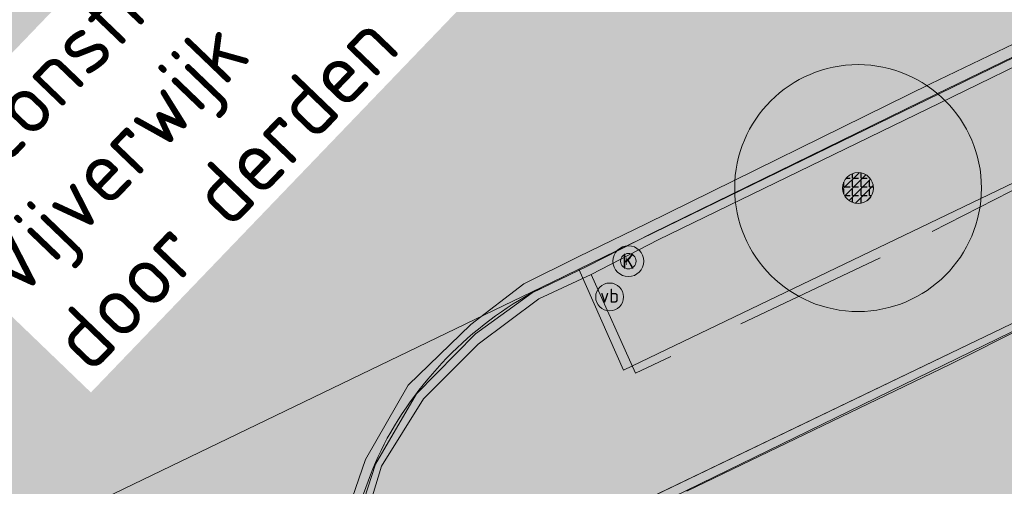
# Model space of a CAD drawing. Header units: metres. Extents: x 163543 to 168130, y 402678 to 405437.
# Tile 213 of 656: x 165463 to 165479, y 403862 to 403870. Entities that reach past the tile are written whole.
import ezdxf
from ezdxf.enums import TextEntityAlignment as Align

# ---------------------------------------------------------------- set-up
doc = ezdxf.new("R2010")
doc.units = ezdxf.units.M
doc.linetypes.add('X-CA190022.004-UO-ALM_Assen$0$AM-AS', pattern=[16, 10, -2, 2, -2])
doc.linetypes.add('X-CA190022.004-UO-DTM inmeting_v0.1$0$DASHED2', pattern=[0.375, 0.25, -0.125])
doc.layers.get('0').update_dxf_attribs({"lineweight": 25})
for name, color, linetype, lineweight in [('X-CA190022.004-UO-ALM_Assen$0$N-WE-AM-AS_WEG-G', 10, 'X-CA190022.004-UO-ALM_Assen$0$AM-AS', 25), ('X-CA190022.004-UO-BGT_Ondergrond$0$GE_203_VGOHaag_Lijn_GEM', 253, 'X-CA190022.004-UO-BGT_Ondergrond$0$Heg', 9), ('X-CA190022.004-UO-BGT_Ondergrond$0$GE_314_WGDRijbaanLokaleweg_Vlak_GEM', 253, 'Continuous', 9), ('X-CA190022.004-UO-BGT_Ondergrond$0$GE_316_WGDFietspad_Vlak_GEM', 253, 'Continuous', 9), ('X-CA190022.004-UO-BGT_Ondergrond$0$GE_317_WGDVoetpad_Vlak_GEM', 253, 'Continuous', 9), ('X-CA190022.004-UO-BGT_Ondergrond$0$GE_366_OWGBerm_groenvoorziening_Vlak_GEM', 253, 'Continuous', 9), ('X-CA190022.004-UO-BGT_Ondergrond$0$GE_401_OTDErf_Vlak_GEM', 253, 'Continuous', 9), ('X-CA190022.004-UO-BGT_Ondergrond$0$GE_814_BRDVerkeersbord_Punt_GEM', 253, 'Continuous', 9), ('X-CA190022.004-UO-DTM inmeting_v0.1$0$B-WE-AL-TOPOGRAFIE_CULTUURGRENS-G', 246, 'X-CA190022.004-UO-DTM inmeting_v0.1$0$DASHED2', 0), ('X-CA190022.004-UO-DTM inmeting_v0.1$0$B-WE-GR-BOOM-S', 246, 'Continuous', 0), ('X-CA190022.004-UO-DTM inmeting_v0.1$0$B-WE-IE-TERREINAFSCHEIDING_KUNSTMATIG_RASTERHEKWERK-G', 246, 'X-CA190022.004-UO-DTM inmeting_v0.1$0$IE-TERREINAFSCHEIDING-KUNSTMATIG-OPEN', 0), ('X-CA190022.004-UO-DTM inmeting_v0.1$0$B-WE-IE-TERREINAFSCHEIDING_NATUURLIJK_HAAG MET RASTER-G', 246, 'X-CA190022.004-UO-DTM inmeting_v0.1$0$IE-TERREINAFSCHEIDING-NATUURLIJK-HAAGRASTER', 0), ('X-CA190022.004-UO-DTM inmeting_v0.1$0$B-WE-RI-HWA_KOLK-S', 246, 'Continuous', 0), ('X-CA190022.004-UO-DTM inmeting_v0.1$0$B-WE-VH-KANTOPSLUITING_ACHTERKANTBAND-G', 246, 'Continuous', 0), ('X-CA190022.004-UO-DTM inmeting_v0.1$0$B-WE-VH-KANTOPSLUITING_VOORKANTBAND-G', 246, 'Continuous', 0), ('X-CA190022.004-UO-DTM inmeting_v0.1$0$B-WE-VH-VERHARDING_ASFALT-G', 246, 'Continuous', 0), ('X-CA190022.004-UO-KAD_Percelen$0$B-WE-KG-GRENS_PERCEEL-GV', 150, 'Continuous', 9), ('X-CA190022.004-UO-TXT_Tekst 1op200$0$X-XX-AL-T35', 7, 'Continuous', 35), ('X-CA190022.004-UO-WHM_Putten en kolken combi_v0.1$0$KOLK INMETING', 251, 'Continuous', 18), ('X-CA190022.004-UO-WHM_Putten en kolken combi_v0.1$0$N-WE-RI-PUT_BETON BSS MAAIVELD-S', 142, 'Continuous', 25)]:
    doc.layers.add(name, color=color, linetype=linetype, lineweight=lineweight)
doc.layers.add('X-CA190022.004-UO-DWM_Beplanting$0$B-WE-GR-BOOM-S AFKOMSTIG UIT DTM_v0.4', color=252, linetype='Continuous')
doc.layers.add('X-CA190022.004-UO-DWM_Beplanting$0$N-GV-GR-GRAS-A-200', color=7, linetype='Continuous')
doc.layers.add('X-CA190022.004-UO-TXT_Tekst 1op200$0$X-XX-AL-VERWIJZING-V', color=253, linetype='Continuous', lineweight=0, transparency=0.4)
doc.styles.add('X-CA190022.004-UO-BGT_Ondergrond$0$NLCS-ISO', font='NLCS-ISO.ttf')
doc.styles.add('X-CA190022.004-UO-DTM inmeting_v0.1$0$ISOCPEUR 9 PT', font='isocpeur.ttf', dxfattribs={"height": 2.4402})
doc.styles.add('X-CA190022.004-UO-TXT_Tekst 1op200$0$NLCS-ISO-M200-T35', font='NLCS-ISO.ttf', dxfattribs={"height": 0.7})
doc.styles.add('X-CA190022.004-UO-WHM_Putten en kolken combi_v0.1$0$ISOCPEUR 9 PT', font='isocpeur.ttf', dxfattribs={"height": 2.4402})
doc.linetypes.add('X-CA190022.004-UO-BGT_Ondergrond$0$Heg', pattern='A,5,-1.5,[2,dgnlstyle-meierijstad.shx,S=0.007937,R=45,X=0,Y=0],-1.5', length=8)
doc.linetypes.add('X-CA190022.004-UO-DTM inmeting_v0.1$0$IE-TERREINAFSCHEIDING-KUNSTMATIG-OPEN', pattern='A,7,-1.5,[67,NLCS.SHX,S=0.75,R=0,X=0,Y=0],-1.5', length=10)
doc.linetypes.add('X-CA190022.004-UO-DTM inmeting_v0.1$0$IE-TERREINAFSCHEIDING-NATUURLIJK-HAAGRASTER', pattern='A,7,-1.5,[67,NLCS.SHX,S=0.75,R=45,X=0,Y=0],-1.5,7,-1.5,[67,NLCS.SHX,S=0.75,R=0,X=0,Y=0],-1.5', length=20)

# ---------------------------------------------------------------- blocks, each defined once
blk = doc.blocks.new('X-CA190022.004-UO-BGT_Ondergrond$0$SIE-WEG_PAAL_VERKEERSBORD-SO')
at = {"linetype": 'ByBlock', "lineweight": 18}
blk.add_circle((0, 0), 1.5, dxfattribs=at)
at = {"linetype": 'ByBlock', "lineweight": 18, "style": 'X-CA190022.004-UO-BGT_Ondergrond$0$NLCS-ISO'}
blk.add_text('vb', height=1.5, dxfattribs=at).set_placement((0, 0.13), align=Align.MIDDLE_CENTER)
blk = doc.blocks.new('X-CA190022.004-UO-BGT_Ondergrond$0$IMGEOVerkeersbord')
at = {"xscale": 5, "yscale": 5, "zscale": 5}
blk.add_blockref('X-CA190022.004-UO-BGT_Ondergrond$0$SIE-WEG_PAAL_VERKEERSBORD-SO', (0, 0), dxfattribs=at)
blk = doc.blocks.new('X-CA190022.004-UO-DTM inmeting_v0.1$0$kolk 1.03')
at = {"layer": 'X-CA190022.004-UO-DTM inmeting_v0.1$0$B-WE-RI-HWA_KOLK-S'}
blk.add_circle((0, 0), 0.25, dxfattribs=at)
at = {"layer": 'X-CA190022.004-UO-DTM inmeting_v0.1$0$B-WE-RI-HWA_KOLK-S', "insert": (0, 0), "char_height": 0.244, "attachment_point": 5, "style": 'X-CA190022.004-UO-DTM inmeting_v0.1$0$ISOCPEUR 9 PT'}
blk.add_mtext_dynamic_manual_height_columns('K', width=0.25229, gutter_width=12.201, heights=[0], dxfattribs=at)
blk = doc.blocks.new('X-CA190022.004-UO-DTM inmeting_v0.1$0$boom')
h = blk.add_hatch()
h.set_pattern_fill('ANSI31', color=256, scale=0.13)
h.paths.add_polyline_path([(-1, 0, 1), (1, 0, 1)])
blk.add_circle((0, 0), 1)
blk = doc.blocks.new('X-CA190022.004-UO-DWM_Beplanting$0$SGR-BOOM_01-SO')
at = {"linetype": 'ByBlock', "lineweight": 18}
h = blk.add_hatch(color=0, dxfattribs=at)
h.dxf.hatch_style = 1
edge = h.paths.add_edge_path()
edge.add_arc((0, 0), 0.25, 0, 360)
at = {"color": 0, "linetype": 'ByBlock', "lineweight": 18}
for radius in [2, 0.25]:
    blk.add_circle((0, 0), radius, dxfattribs=at)
blk = doc.blocks.new('X-CA190022.004-UO-DWM_Beplanting$0$IMGEOBoom')
at = {"transparency": 33554457}
h = blk.add_hatch(color=256, dxfattribs=at)
h.dxf.hatch_style = 1
edge = h.paths.add_edge_path()
edge.add_arc((0, 0), 100, 0, 360)
edge = h.paths.add_edge_path(flags=17)
edge.add_arc((0, 0), 12.5, 0, 360)
h = blk.add_hatch()
h.set_pattern_fill('ANGLE', color=256)
h.set_pattern_definition([(0, (0, 0), (0, 6.985), [5.08, -1.905]), (90, (0, 0), (-6.985, 4e-16), [5.08, -1.905])])
edge = h.paths.add_edge_path(flags=17)
edge.add_arc((0, 0), 12.5, 0, 360)
at = {"layer": 'X-CA190022.004-UO-DWM_Beplanting$0$N-GV-GR-GRAS-A-200'}
h = blk.add_hatch(color=256, dxfattribs=at)
h.dxf.hatch_style = 1
edge = h.paths.add_edge_path(flags=17)
edge.add_arc((0, 0), 12.5, 0, 360)
at = {"xscale": 50, "yscale": 50, "zscale": 50}
blk.add_blockref('X-CA190022.004-UO-DWM_Beplanting$0$SGR-BOOM_01-SO', (0, 0), dxfattribs=at)
blk = doc.blocks.new('X-CA190022.004-UO-WHM_Putten en kolken combi_v0.1$0$kolk 1.03')
blk.add_circle((0, 0), 0.25)
at = {"insert": (0, 0), "char_height": 0.244, "attachment_point": 5, "style": 'X-CA190022.004-UO-WHM_Putten en kolken combi_v0.1$0$ISOCPEUR 9 PT'}
blk.add_mtext_dynamic_manual_height_columns('K', width=0.25229, gutter_width=12.201, heights=[0], dxfattribs=at)
blk = doc.blocks.new('X-CA190022.004-UO-WHM_Putten en kolken combi_v0.1$0$N-SRI-PUT_BETON-SO MAAIVELD')
at = {"lineweight": -3}
blk.add_lwpolyline([(-2, 2), (2, 2), (2, -2), (-2, -2)], close=True, dxfattribs=at)
blk.add_circle((0, 0), 1.588, dxfattribs=at)

msp = doc.modelspace()

# ---------------------------------------------------------------- hatches: boundary and pattern name
at = {"layer": 'X-CA190022.004-UO-TXT_Tekst 1op200$0$X-XX-AL-VERWIJZING-V'}
h = msp.add_hatch(color=256, dxfattribs=at)
h.dxf.hatch_style = 1
h.paths.add_polyline_path([(165471.506, 403877.339), (165470.295, 403878.587), (165468.473, 403879.052), (165464.873, 403880.204), (165449.202, 403882.613), (165469.033, 403843.252), (165489.15, 403864.185)])

# ---------------------------------------------------------------- linework, layer by layer
at = {"layer": 'X-CA190022.004-UO-ALM_Assen$0$N-WE-AM-AS_WEG-G', "linetype": 'X-CA190022.004-UO-ALM_Assen$0$AM-AS', "lineweight": 18, "flags": 128}
msp.add_lwpolyline([(163996.334, 403048.708), (164190.428, 403269.702, -0.042486), (164203.13, 403281.901, -0.059508), (164394.91, 403402.509, 0.004627), (164427.609, 403418.376, -0.157573), (164448.898, 403421.56, 0.154381), (164469.795, 403424.552), (164600.315, 403487.369, -0.209691), (164620.389, 403488.075, 0.209331), (164640.431, 403488.767), (164764.018, 403548.037, -0.149301), (164778.457, 403550.23, 0.1997), (164797.071, 403554.955), (164807.437, 403562.718, 0.087199), (164813.361, 403569.026, -0.136187), (164823.414, 403577.842), (165121.427, 403721.534), (165178.772, 403748.854, -0.027628), (165181.326, 403749.902), (165206.702, 403758.712, -0.228175), (165222.216, 403756.927, 0.262526), (165239.877, 403756.048), (165316.357, 403794.295, -0.002956), (165321.66, 403796.908), (165454.676, 403861.474, 0.23372), (165465.542, 403875.483), (165466.039, 403877.93, -0.138247), (165476.467, 403898.194), (165483.323, 403905.54), (165502.013, 403925.318, 0.002701), (165511.627, 403935.531), (165520.324, 403945.455), (165525.692, 403951.366), (165530.615, 403956.367, -0.067804), (165540.386, 403964.278), (165579.008, 403987.566, 0.233996), (165587.607, 404001.027, -0.257888), (165597.631, 404015.262), (165668.806, 404049.862, 0.124118), (165680.965, 404060.093), (165692.91, 404076.671, -0.330379), (165732.646, 404089.323, 0.184611), (165745.492, 404089.775), (165892.325, 404151.907, 0.025067), (165914.878, 404162.813, -0.010717), (165924.387, 404167.754), (166007.57, 404208.726, -0.019073), (166018.017, 404213.386, -0.104113), (166035.06, 404216.38), (166071.364, 404215.162, 0.120943), (166079.763, 404216.927), (166253.115, 404300.212, 0.13702), (166261.203, 404307.309, -0.137066), (166269.294, 404314.407), (166458.055, 404405.053, -0.054959), (166465.293, 404407.596), (166474.012, 404409.62, 0.055121), (166477.744, 404410.933), (166509.846, 404426.374, 0.067066), (166514.307, 404429.311, -0.067277), (166518.783, 404432.256), (166556.669, 404450.44, -0.017321), (166566.185, 404454.609, 0.016602), (166575.312, 404458.591), (166597.751, 404469.282, 0.132978), (166635.089, 404501.312, -0.040273), (166645.175, 404513.84), (166648.196, 404517.029, -0.072027), (166677.02, 404539.8), (166677.246, 404539.931, -0.089333), (166717.817, 404554.586), (166734.29, 404557.387, 0.162804), (166748.275, 404564.868, -0.09225), (166757.883, 404571.874), (166814.895, 404599.135, -0.032371), (166817.296, 404600.098), (166825.54, 404602.798, 0.083096), (166832.851, 404606.627, -0.051041), (166841.551, 404611.916), (166891.289, 404635.589, -0.108035), (166898.777, 404637.334), (166928.242, 404637.739, 0.209269), (166941.385, 404643.709, -0.026762), (166980.536, 404682.861, -0.026198), (167007.229, 404704.425, -0.019993), (167033.13, 404721.66), (167034.933, 404722.758, -0.028502), (167071.485, 404742.263), (167095.887, 404753.549, 0.061079), (167112.435, 404763.813, -0.01638), (167116.342, 404766.748), (167122.496, 404771.065, -0.093473), (167132.24, 404775.479), (167140.621, 404777.52, -0.056178), (167157.198, 404779.63), (167189.731, 404780.099, -0.091291), (167196.158, 404779.011), (167222.307, 404769.473, 0.203837), (167236.378, 404770.212, 0.017826), (167328.832, 404819.552), (167395.677, 404858.349, 0.031256), (167406.067, 404865.281), (167511.469, 404945.55)], format="xyb", dxfattribs=at)
at = {"layer": 'X-CA190022.004-UO-BGT_Ondergrond$0$GE_203_VGOHaag_Lijn_GEM'}
msp.add_line((165471.251, 403861.21), (165478.197, 403864.547), dxfattribs=at)
at = {"layer": 'X-CA190022.004-UO-BGT_Ondergrond$0$GE_314_WGDRijbaanLokaleweg_Vlak_GEM', "flags": 128}
for points in [[(165317.94, 403797.77), (165450.872, 403862.295), (165453.492, 403863.567), (165458.165, 403865.835), (165462.706, 403868.039), (165466.438, 403869.85), (165467.289, 403870.263), (165468.64, 403870.919), (165502.733, 403887.468), (165505.358, 403882.061), (165500.643, 403879.766), (165497.473, 403878.224), (165471.615, 403865.64), (165471.159, 403865.418), (165454.377, 403857.324), (165435.261, 403848.004), (165428.91, 403844.923), (165428.309, 403844.631), (165413.209, 403837.305), (165410.8, 403836.137), (165410.141, 403835.817), (165404.196, 403832.933)], [(165456.783, 403858.278), (165455.396, 403857.728), (165454.377, 403857.324), (165471.159, 403865.418)]]:
    msp.add_lwpolyline(points, dxfattribs=at)
at = {"layer": 'X-CA190022.004-UO-BGT_Ondergrond$0$GE_314_WGDRijbaanLokaleweg_Vlak_GEM'}
for centre, radius, start, end in [((165473.829, 403859.95), 6.085, 116.0235, 151.0321), ((165474.335, 403859.879), 6.565, 152.634, 182.9457)]:
    msp.add_arc(centre, radius, start, end, dxfattribs=at)
at = {"layer": 'X-CA190022.004-UO-BGT_Ondergrond$0$GE_316_WGDFietspad_Vlak_GEM', "flags": 128}
msp.add_lwpolyline([(165467.087, 403873.599), (165466.438, 403869.85), (165462.706, 403868.039), (165458.165, 403865.835)], dxfattribs=at)
at = {"layer": 'X-CA190022.004-UO-BGT_Ondergrond$0$GE_317_WGDVoetpad_Vlak_GEM', "flags": 128}
for points in [[(165510.661, 403882.579), (165512.35, 403880.95), (165491.124, 403870.755), (165481.737, 403866.247), (165478.197, 403864.547), (165471.251, 403861.21), (165471, 403861.09), (165467.779, 403859.542)], [(165471.159, 403865.418), (165471.615, 403865.64), (165472.336, 403863.999), (165485.698, 403870.425), (165498.231, 403876.55), (165501.423, 403877.996), (165506.536, 403880.508), (165510.661, 403882.579)]]:
    msp.add_lwpolyline(points, dxfattribs=at)
at = {"layer": 'X-CA190022.004-UO-BGT_Ondergrond$0$GE_317_WGDVoetpad_Vlak_GEM', "extrusion": (0, 0, -1)}
for centre, radius, start, end in [((-165473.829, 403859.95), 6.085, 28.9679, 63.9765), ((-165474.335, 403859.879), 6.565, 357.0543, 27.366)]:
    msp.add_arc(centre, radius, start, end, dxfattribs=at)
at = {"layer": 'X-CA190022.004-UO-BGT_Ondergrond$0$GE_366_OWGBerm_groenvoorziening_Vlak_GEM', "flags": 128}
msp.add_lwpolyline([(165498.231, 403876.55), (165485.698, 403870.425), (165472.336, 403863.999), (165471.615, 403865.64), (165497.473, 403878.224), (165497.679, 403877.768), (165498.231, 403876.55)], dxfattribs=at)
at = {"layer": 'X-CA190022.004-UO-BGT_Ondergrond$0$GE_401_OTDErf_Vlak_GEM', "flags": 128}
msp.add_lwpolyline([(165538.32, 403862.77), (165503.758, 403822.41), (165496.379, 403813.731), (165496.378, 403813.731), (165485.591, 403811.388), (165481.789, 403813.869), (165481.78, 403813.875), (165476.379, 403837.959), (165475.856, 403840.688), (165471.251, 403861.21), (165478.197, 403864.547), (165481.737, 403866.247), (165491.124, 403870.755), (165512.35, 403880.95), (165510.661, 403882.579), (165509.24, 403883.95), (165508.858, 403883.764), (165504.2, 403888.18), (165501.75, 403890.633), (165487.482, 403902.701), (165499.634, 403908.667), (165524.544, 403920.283)], dxfattribs=at)
at = {"layer": 'X-CA190022.004-UO-DTM inmeting_v0.1$0$B-WE-AL-TOPOGRAFIE_CULTUURGRENS-G', "ltscale": 10}
for p, q in [((165479.567, 403867.384, 9.08), (165476.498, 403865.819, 9.095)), ((165476.498, 403865.819, 9.095), (165472.53, 403863.951, 9.034)), ((165472.53, 403863.951, 9.034), (165471.81, 403865.55, 9.027))]:
    msp.add_line(p, q, dxfattribs=at)
at = {"layer": 'X-CA190022.004-UO-DTM inmeting_v0.1$0$B-WE-IE-TERREINAFSCHEIDING_KUNSTMATIG_RASTERHEKWERK-G'}
msp.add_line((165480.507, 403865.541, 9.116), (165477.629, 403864.092, 9.146), dxfattribs=at)
at = {"layer": 'X-CA190022.004-UO-DTM inmeting_v0.1$0$B-WE-IE-TERREINAFSCHEIDING_NATUURLIJK_HAAG MET RASTER-G'}
msp.add_line((165477.629, 403864.092, 9.146), (165473.361, 403862.039, 9.12), dxfattribs=at)
at = {"layer": 'X-CA190022.004-UO-DTM inmeting_v0.1$0$B-WE-VH-KANTOPSLUITING_ACHTERKANTBAND-G'}
for points in [[(165501.834, 403887.087, 9.133), (165495.654, 403884.1, 9.106), (165490.189, 403881.458, 9.087), (165484.135, 403878.535, 9.054), (165477.757, 403875.421, 9.066), (165471.732, 403872.493, 9.057), (165469.155, 403871.225, 9.055), (165468.686, 403871.021, 8.999), (165468.608, 403870.974, 9.005), (165468.299, 403870.83, 8.977), (165466.572, 403869.975, 8.983), (165466.434, 403869.927, 8.983), (165462.253, 403867.901, 8.978), (165457.869, 403865.783, 8.957), (165456.577, 403865.12, 9.048), (165450.564, 403862.245, 9.049), (165445.935, 403859.972, 9.048), (165439.705, 403856.957, 9.056), (165434.495, 403854.445, 9.041)], [(165505.451, 403881.903, 9.083), (165500.826, 403879.709, 9.106), (165500.959, 403879.389, 9.123), (165497.619, 403877.776, 9.12), (165497.495, 403878.05, 9.109), (165493.311, 403876.058, 9.108), (165487.734, 403873.339, 9.101), (165483.182, 403871.121, 9.095), (165477.457, 403868.33, 9.074), (165472.899, 403866.111, 9.05), (165471.81, 403865.55, 9.027), (165470.966, 403865.158, 9.028), (165469.979, 403864.424, 9.03), (165469.094, 403863.538, 9.027), (165468.416, 403862.444, 9.026), (165468.029, 403861.183, 9.019)]]:
    msp.add_polyline3d(points, dxfattribs=at)
at = {"layer": 'X-CA190022.004-UO-DTM inmeting_v0.1$0$B-WE-VH-KANTOPSLUITING_VOORKANTBAND-G'}
for points in [[(165501.899, 403886.965, 9.019), (165495.666, 403883.943, 8.989), (165490.309, 403881.35, 8.972), (165484.224, 403878.411, 8.95), (165477.789, 403875.279, 8.936), (165471.765, 403872.337, 8.941), (165468.579, 403870.798, 8.947), (165466.438, 403869.761, 8.955), (165462.299, 403867.725, 8.968), (165457.929, 403865.642, 8.955), (165450.653, 403862.099, 8.916), (165446.024, 403859.844, 8.926), (165439.772, 403856.804, 8.932), (165434.54, 403854.306, 8.921)], [(165505.347, 403882.028, 9.046), (165500.734, 403879.797, 8.979), (165497.428, 403878.168, 8.993), (165493.257, 403876.147, 8.971), (165487.672, 403873.444, 8.998), (165483.08, 403871.227, 8.965), (165477.405, 403868.472, 8.956), (165472.801, 403866.221, 8.933), (165471.755, 403865.684, 8.916), (165470.857, 403865.256, 8.933), (165469.936, 403864.588, 8.94), (165468.981, 403863.617, 8.936), (165468.317, 403862.48, 8.948), (165467.897, 403861.174, 8.944), (165467.804, 403860.13, 8.97), (165467.854, 403858.977, 8.963), (165468.025, 403858.1, 8.961), (165468.874, 403854.311, 8.947), (165469.774, 403850.073, 8.949), (165470.416, 403847.228, 8.937), (165471.485, 403842.622, 8.92), (165472.056, 403839.881, 8.906)]]:
    msp.add_polyline3d(points, dxfattribs=at)
at = {"layer": 'X-CA190022.004-UO-DTM inmeting_v0.1$0$B-WE-VH-VERHARDING_ASFALT-G'}
for points in [[(165501.974, 403886.811, 9.058), (165495.742, 403883.788, 9.017), (165490.417, 403881.201, 9.011), (165484.284, 403878.244, 8.985), (165477.906, 403875.153, 8.979), (165471.807, 403872.167, 8.971), (165468.661, 403870.61, 8.98), (165466.553, 403869.57, 8.991), (165462.338, 403867.569, 8.97), (165457.977, 403865.462, 8.974), (165450.771, 403861.977, 8.946), (165446.101, 403859.702, 8.968), (165439.882, 403856.682, 8.977), (165434.629, 403854.137, 8.963)], [(165505.248, 403882.177, 9.037), (165500.597, 403879.948, 9.027), (165497.295, 403878.384, 9.029), (165493.144, 403876.319, 9.007), (165487.604, 403873.63, 9.009), (165482.99, 403871.369, 8.988), (165477.314, 403868.642, 8.983), (165472.705, 403866.374, 8.96), (165471.604, 403865.84, 8.952), (165470.721, 403865.398, 8.96), (165469.861, 403864.739, 8.968), (165468.847, 403863.76, 8.979), (165468.153, 403862.554, 8.985), (165467.661, 403861.127, 8.975), (165467.688, 403860.047, 8.971), (165467.713, 403858.987, 8.975), (165467.869, 403858.073, 8.971), (165468.728, 403854.233, 8.955), (165469.636, 403850.069, 8.945), (165470.31, 403847.16, 8.933), (165471.332, 403842.582, 8.924), (165471.931, 403839.844, 8.921)]]:
    msp.add_polyline3d(points, dxfattribs=at)
at = {"layer": 'X-CA190022.004-UO-KAD_Percelen$0$B-WE-KG-GRENS_PERCEEL-GV', "flags": 128}
msp.add_lwpolyline([(165497.667, 403757.082), (165501.252, 403778.269), (165482.14, 403813.619), (165476.531, 403838.4), (165471.394, 403861.093), (165490.886, 403870.6), (165502.278, 403876.156), (165512.515, 403881.147), (165488.008, 403902.301), (165414.648, 403867.011), (165432.29, 403842.158), (165433.171, 403842.55), (165456.543, 403853.918), (165459.871, 403852.29), (165465.213, 403828.507), (165469.095, 403811.313), (165472.909, 403794.011), (165474.352, 403787.415), (165476.721, 403776.593), (165481.531, 403755.119)], dxfattribs=at)
msp.add_lwpolyline([(165476.531, 403838.4), (165489.721, 403841.211), (165500.318, 403851.813), (165490.886, 403870.6), (165471.394, 403861.093)], close=True, dxfattribs=at)

# ---------------------------------------------------------------- block references
at = {"layer": 'X-CA190022.004-UO-BGT_Ondergrond$0$GE_814_BRDVerkeersbord_Punt_GEM', "xscale": 0.03, "yscale": 0.03, "zscale": 0.02}
msp.add_blockref('X-CA190022.004-UO-BGT_Ondergrond$0$IMGEOVerkeersbord', (165472.111, 403865.188), dxfattribs=at)
at = {"layer": 'X-CA190022.004-UO-DTM inmeting_v0.1$0$B-WE-GR-BOOM-S', "linetype": 'ByBlock', "lineweight": -2, "xscale": 0.25, "yscale": 0.25, "zscale": 0.25}
msp.add_blockref('X-CA190022.004-UO-DTM inmeting_v0.1$0$boom', (165476.139, 403866.952, 9.153), dxfattribs=at)
at = {"layer": 'X-CA190022.004-UO-DTM inmeting_v0.1$0$B-WE-RI-HWA_KOLK-S', "linetype": 'ByBlock', "lineweight": -2, "xscale": 0.5, "yscale": 0.5, "zscale": 0.5}
msp.add_blockref('X-CA190022.004-UO-DTM inmeting_v0.1$0$kolk 1.03', (165472.415, 403865.767, 9.045), dxfattribs=at)
at = {"layer": 'X-CA190022.004-UO-DWM_Beplanting$0$B-WE-GR-BOOM-S AFKOMSTIG UIT DTM_v0.4', "linetype": 'ByBlock', "lineweight": -2, "xscale": 0.02, "yscale": 0.02, "zscale": 0.02}
msp.add_blockref('X-CA190022.004-UO-DWM_Beplanting$0$IMGEOBoom', (165476.139, 403866.952, 9.153), dxfattribs=at)
at = {"layer": 'X-CA190022.004-UO-WHM_Putten en kolken combi_v0.1$0$KOLK INMETING', "linetype": 'ByBlock', "lineweight": -2}
msp.add_blockref('X-CA190022.004-UO-WHM_Putten en kolken combi_v0.1$0$kolk 1.03', (165472.415, 403865.767, 9.045), dxfattribs=at)
at = {"layer": 'X-CA190022.004-UO-WHM_Putten en kolken combi_v0.1$0$N-WE-RI-PUT_BETON BSS MAAIVELD-S', "xscale": 0.1600000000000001, "yscale": 0.1600000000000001, "zscale": 0.1600000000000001, "rotation": 319.0384110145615}
msp.add_blockref('X-CA190022.004-UO-WHM_Putten en kolken combi_v0.1$0$N-SRI-PUT_BETON-SO MAAIVELD', (165463.818, 403865.194), dxfattribs=at)

# ---------------------------------------------------------------- next in the draw order: texts
at = {"layer": 'X-CA190022.004-UO-TXT_Tekst 1op200$0$X-XX-AL-T35', "insert": (165460.572, 403866.926), "char_height": 1, "attachment_point": 1, "rotation": 46.14, "style": 'X-CA190022.004-UO-TXT_Tekst 1op200$0$NLCS-ISO-M200-T35', "bg_fill": 3, "box_fill_scale": 1.2, "bg_fill_color": 256, "bg_fill_transparency": 0}
msp.add_mtext_dynamic_manual_height_columns('Reconstructie Vijverwijk door derden ', width=8.2163, gutter_width=8.75, heights=[0], dxfattribs=at)

doc.saveas('drawing.dxf')
